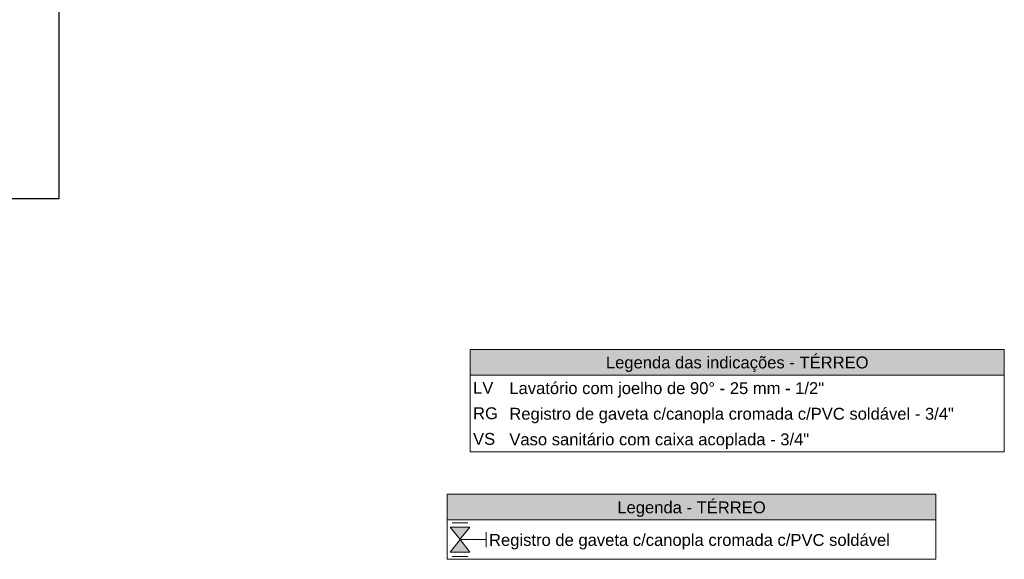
# Model space of a CAD drawing. Header units: millimetres. Extents: x 2 to 902, y -447 to 199.
# Tile 399 of 656: x 88 to 105, y 70 to 79. Entities that reach past the tile are written whole.
import ezdxf

# ---------------------------------------------------------------- set-up
doc = ezdxf.new("R2010")
doc.units = ezdxf.units.MM
doc.header["$MEASUREMENT"] = 0
doc.linetypes.add('NULL', pattern=[0])
for name, color, linetype, lineweight in [('DI-Hachuras Tabelas', 251, 'Continuous', 0), ('DI-Tabelas', 7, 'Continuous', 13), ('Simbolos', 5, 'Continuous', 20), ('Simbolos_int', 2, 'Continuous', 15)]:
    doc.layers.add(name, color=color, linetype=linetype, lineweight=lineweight)
doc.styles.add('Arial', font='arial.ttf')

msp = doc.modelspace()

# ---------------------------------------------------------------- hatches: boundary and pattern name
at = {"layer": 'DI-Hachuras Tabelas', "linetype": 'Continuous'}
for points in [[(95.643, 73.565), (104.644, 73.565), (104.644, 73.133), (95.643, 73.133)], [(95.255, 71.122), (103.493, 71.122), (103.493, 70.69), (95.255, 70.69)]]:
    msp.add_hatch(color=251, dxfattribs=at).paths.add_polyline_path(points)
at = {"layer": 'Simbolos', "linetype": 'Continuous'}
for points in [[(95.305, 70.567), (95.641, 70.567), (95.473, 70.357)], [(95.473, 70.357), (95.305, 70.147), (95.641, 70.147)]]:
    msp.add_hatch(color=5, dxfattribs=at).paths.add_polyline_path(points)

# ---------------------------------------------------------------- linework, layer by layer
msp.add_lwpolyline([(59.56, 103.852), (88.711, 103.852), (88.711, 76.104), (59.56, 76.104)], close=True)
at = {"layer": 'DI-Hachuras Tabelas'}
for points in [[(95.643, 73.565), (104.644, 73.565), (104.644, 73.133), (95.643, 73.133), (95.643, 73.565)], [(95.255, 71.122), (103.493, 71.122), (103.493, 70.69), (95.255, 70.69), (95.255, 71.122)]]:
    msp.add_lwpolyline(points, dxfattribs=at)
at = {"layer": 'DI-Tabelas'}
for p, q in [((95.643, 73.133), (95.643, 73.565)), ((95.643, 73.565), (104.644, 73.565)), ((104.644, 73.565), (104.644, 73.133)), ((104.644, 73.133), (95.643, 73.133)), ((95.643, 72.701), (95.643, 73.133)), ((104.644, 73.133), (104.644, 72.701)), ((95.643, 72.269), (95.643, 72.701)), ((104.644, 72.701), (104.644, 72.269)), ((95.643, 71.837), (95.643, 72.269)), ((104.644, 72.269), (104.644, 71.837)), ((96.254, 71.837), (95.643, 71.837)), ((104.644, 71.837), (96.254, 71.837)), ((95.255, 70.69), (95.255, 71.122)), ((95.255, 71.122), (103.493, 71.122)), ((103.493, 71.122), (103.493, 70.69)), ((103.493, 70.69), (95.255, 70.69)), ((95.255, 70.025), (95.255, 70.69)), ((103.493, 70.69), (103.493, 70.025)), ((95.912, 70.025), (95.255, 70.025)), ((103.493, 70.025), (95.912, 70.025))]:
    msp.add_line(p, q, dxfattribs=at)
at = {"layer": 'Simbolos'}
for p, q in [((95.305, 70.567), (95.641, 70.567)), ((95.305, 70.567), (95.473, 70.357)), ((95.641, 70.567), (95.472, 70.357)), ((95.305, 70.147), (95.473, 70.357)), ((95.473, 70.357), (95.912, 70.357)), ((95.641, 70.147), (95.473, 70.357)), ((95.912, 70.231), (95.912, 70.483)), ((95.305, 70.147), (95.641, 70.147))]:
    msp.add_line(p, q, dxfattribs=at)
at = {"layer": 'Simbolos_int'}
for p, q in [((95.338, 70.64), (95.606, 70.64)), ((95.338, 70.075), (95.606, 70.075))]:
    msp.add_line(p, q, dxfattribs=at)

# ---------------------------------------------------------------- texts
at = {"layer": 'DI-Tabelas', "linetype": 'NULL', "char_height": 0.2, "line_spacing_factor": 0.6, "style": 'Arial'}
for s, insert, width, attachment_point in [('Legenda das indicações - TÉRREO', (100.144, 73.183), 8.85183, 8), ('LV', (95.693, 72.817), 0.68354, 7), ('Lavatório com joelho de 90%%d - 25 mm - 1/2"', (96.304, 72.751), 10.5875, 7), ('RG', (95.693, 72.385), 0.83841, 7), ('Registro de gaveta c/canopla cromada c/PVC soldável - 3/4"', (96.304, 72.319), 14.9814, 7), ('VS', (95.693, 71.953), 0.74573, 7), ('Vaso sanitário com caixa acoplada - 3/4"', (96.304, 71.887), 10.10549, 7), ('Legenda - TÉRREO', (99.374, 70.74), 5.0003, 8), ('Registro de gaveta c/canopla cromada c/PVC soldável', (95.962, 70.191), 13.51006, 7)]:
    msp.add_mtext(s, dxfattribs=dict(at, insert=insert, width=width, attachment_point=attachment_point))

doc.saveas('drawing.dxf')
